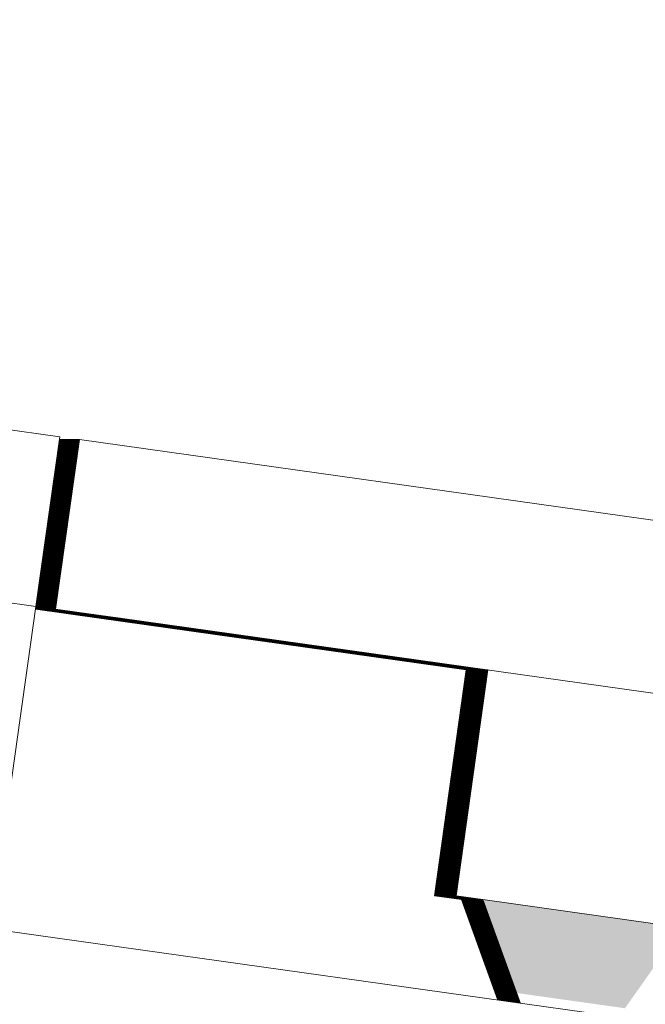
# Model space of a CAD drawing. Header units: metres. Extents: x -52 to 321, y -8 to 26.
# Tile 295 of 333: x 309.158 to 309.268, y 6.604 to 6.777. Entities that reach past the tile are written whole.
import ezdxf

# ---------------------------------------------------------------- set-up
doc = ezdxf.new("R2010")
doc.units = ezdxf.units.M
doc.header["$MEASUREMENT"] = 0
for name, color, linetype in [('30 Dachaufbau', 7, 'Continuous'), ('70 PV-Anlage', 7, 'Continuous'), ('94 Genehmigungsplanung Bemaßung', 7, 'Continuous')]:
    doc.layers.add(name, color=color, linetype=linetype)
doc.styles.add('ERSTELLTER_STIL_2', font='arial.ttf')
doc.dimstyles.new('ERSTELLTER_STIL__1', dxfattribs={"dimtxt": 0.25, "dimasz": 0.19, "dimexe": 0.18, "dimexo": 0.1, "dimgap": 0, "dimtad": 1, "dimtih": 1, "dimtoh": 1, "dimzin": 0, "dimdsep": 46, "dimtxsty": 'ERSTELLTER_STIL_2', "dimblk": 'ARROWHEAD_6', "dimblk1": 'ARROWHEAD_6', "dimblk2": 'ARROWHEAD_6', "dimcen": 0.09, "dimclrd": 7, "dimclre": 7, "dimclrt": 7, "dimazin": 0, "dimtfac": 1, "dimtdec": 4, "dimtmove": 0, "dimatfit": 3, "dimfxl": 1, "dimtolj": 1, "dimtzin": 0, "dimarcsym": 0})

# ---------------------------------------------------------------- blocks, each defined once
blk = doc.blocks.new('*D55', base_point=(33626.11544, -0.00275))
at = {"layer": '94 Genehmigungsplanung Bemaßung', "color": 7, "linetype": 'Continuous', "lineweight": 13}
for p, q in [((297.01606, 9.19055), (297.01606, 9.56555)), ((312.83606, 9.19055), (312.83606, 9.56555)), ((297.11606, 9.47805), (296.91606, 9.27805)), ((312.73606, 9.27805), (312.93606, 9.47805)), ((296.86606, 9.37805), (297.01606, 9.37805)), ((297.01606, 9.37805), (312.83606, 9.37805)), ((312.83606, 9.37805), (312.98606, 9.37805))]:
    blk.add_line(p, q, dxfattribs=at)
at = {"layer": '94 Genehmigungsplanung Bemaßung', "color": 7, "lineweight": 13, "insert": (304.49707, 9.42805), "char_height": 0.25, "attachment_point": 7, "style": 'ERSTELLTER_STIL_2'}
blk.add_mtext('\\A1;{\\pql;\\fArial|b0|i0|c0|p0;\\W1.000000;15,82}', dxfattribs=at)
blk = doc.blocks.new('ARROWHEAD_6')
at = {"color": 0, "linetype": 'Continuous', "lineweight": 0}
for p, q in [((-0.5, -0.5), (0.5, 0.5)), ((0, 0), (-1, 0))]:
    blk.add_line(p, q, dxfattribs=at)

msp = doc.modelspace()

# ---------------------------------------------------------------- hatches: boundary and pattern name
at = {"layer": '70 PV-Anlage', "linetype": 'Continuous', "lineweight": 0, "true_color": 0x000000}
for points in [[(309.16094, 6.67406), (309.16087, 6.67358), (309.16095, 6.67358), (309.16512, 6.70328), (309.16504, 6.70328)], [(309.16095, 6.67358), (309.16106, 6.67358), (309.16523, 6.70328), (309.16512, 6.70328)], [(309.16523, 6.70328), (309.16106, 6.67358), (309.16116, 6.67358), (309.16534, 6.70328)], [(309.16117, 6.67358), (309.16127, 6.67358), (309.16545, 6.70328), (309.16534, 6.70328)], [(309.16127, 6.67358), (309.16138, 6.67358), (309.16556, 6.70328), (309.16545, 6.70328)], [(309.16138, 6.67358), (309.16149, 6.67358), (309.16566, 6.70328), (309.16556, 6.70328)], [(309.16149, 6.67358), (309.1616, 6.67358), (309.16577, 6.70328), (309.16566, 6.70328)], [(309.1616, 6.67358), (309.1617, 6.67358), (309.16588, 6.70328), (309.16577, 6.70328)], [(309.16171, 6.67358), (309.16181, 6.67358), (309.16599, 6.70328), (309.16588, 6.70328)], [(309.16181, 6.67358), (309.16192, 6.67358), (309.1661, 6.70328), (309.16599, 6.70328)], [(309.16192, 6.67358), (309.16203, 6.67358), (309.1662, 6.70328), (309.1661, 6.70328)], [(309.1662, 6.70328), (309.16203, 6.67358), (309.16214, 6.67358), (309.16631, 6.70328)], [(309.16214, 6.67358), (309.16224, 6.67358), (309.16642, 6.70328), (309.16631, 6.70328)], [(309.16224, 6.67358), (309.16235, 6.67358), (309.16653, 6.70328), (309.16642, 6.70328)], [(309.16235, 6.67358), (309.16246, 6.67358), (309.16664, 6.70328), (309.16653, 6.70328)], [(309.16246, 6.67358), (309.16257, 6.67358), (309.16674, 6.70328), (309.16664, 6.70328)], [(309.16257, 6.67358), (309.16268, 6.67358), (309.16685, 6.70328), (309.16674, 6.70328)], [(309.16685, 6.70328), (309.16268, 6.67358), (309.16278, 6.67358), (309.16696, 6.70328)], [(309.16278, 6.67358), (309.16289, 6.67358), (309.16707, 6.70328), (309.16696, 6.70328)], [(309.16289, 6.67358), (309.163, 6.67358), (309.16718, 6.70328), (309.16707, 6.70328)], [(309.163, 6.67358), (309.16311, 6.67358), (309.16728, 6.70328), (309.16718, 6.70328)], [(309.16728, 6.70328), (309.16311, 6.67358), (309.16322, 6.67358), (309.16739, 6.70328)], [(309.16322, 6.67358), (309.16332, 6.67358), (309.1675, 6.70328), (309.16739, 6.70328)], [(309.16332, 6.67358), (309.16343, 6.67358), (309.16761, 6.70328), (309.1675, 6.70328)], [(309.16343, 6.67358), (309.16354, 6.67358), (309.16772, 6.70328), (309.16761, 6.70328)], [(309.16772, 6.70328), (309.16354, 6.67358), (309.16365, 6.67358), (309.16782, 6.70328)], [(309.16365, 6.67358), (309.16376, 6.67358), (309.16793, 6.70328), (309.16782, 6.70328)], [(309.16376, 6.67358), (309.16386, 6.67358), (309.16804, 6.70328), (309.16793, 6.70328)], [(309.16804, 6.70328), (309.16386, 6.67358), (309.16397, 6.67358), (309.16815, 6.70328)], [(309.16397, 6.67358), (309.16408, 6.67358), (309.16826, 6.70328), (309.16815, 6.70328)], [(309.16826, 6.70328), (309.16408, 6.67358), (309.16419, 6.67358), (309.16836, 6.70328)], [(309.16836, 6.70328), (309.16419, 6.67358), (309.1643, 6.67358), (309.16847, 6.70328)], [(309.16847, 6.70328), (309.1643, 6.67358), (309.1644, 6.67358), (309.16858, 6.70328)], [(309.16087, 6.67356), (309.16086, 6.67354), (309.17201, 6.67198), (309.17212, 6.67198)], [(309.16087, 6.67357), (309.17223, 6.67198), (309.17234, 6.67198), (309.16095, 6.67358)], [(309.16087, 6.67357), (309.16087, 6.67356), (309.17212, 6.67198), (309.17223, 6.67198)], [(309.16106, 6.67358), (309.16095, 6.67358), (309.17234, 6.67198), (309.17244, 6.67198)], [(309.16106, 6.67358), (309.17245, 6.67198), (309.17255, 6.67198), (309.16116, 6.67358)], [(309.16127, 6.67358), (309.16117, 6.67358), (309.17255, 6.67198), (309.17266, 6.67198)], [(309.16138, 6.67358), (309.16127, 6.67358), (309.17266, 6.67198), (309.17277, 6.67198)], [(309.16149, 6.67358), (309.16138, 6.67358), (309.17277, 6.67198), (309.17288, 6.67198)], [(309.1616, 6.67358), (309.16149, 6.67358), (309.17288, 6.67198), (309.17298, 6.67198)], [(309.1617, 6.67358), (309.1616, 6.67358), (309.17299, 6.67198), (309.17309, 6.67198)], [(309.16181, 6.67358), (309.16171, 6.67358), (309.17309, 6.67198), (309.1732, 6.67198)], [(309.16192, 6.67358), (309.16181, 6.67358), (309.1732, 6.67198), (309.17331, 6.67198)], [(309.16203, 6.67358), (309.16192, 6.67358), (309.17331, 6.67198), (309.17342, 6.67198)], [(309.16214, 6.67358), (309.16203, 6.67358), (309.17342, 6.67198), (309.17352, 6.67198)], [(309.16224, 6.67358), (309.16214, 6.67358), (309.17353, 6.67198), (309.17363, 6.67198)], [(309.16235, 6.67358), (309.16224, 6.67358), (309.17363, 6.67198), (309.17374, 6.67198)], [(309.16246, 6.67358), (309.16235, 6.67358), (309.17374, 6.67198), (309.17385, 6.67198)], [(309.16257, 6.67358), (309.16246, 6.67358), (309.17385, 6.67198), (309.17396, 6.67198)], [(309.16268, 6.67358), (309.16257, 6.67358), (309.17396, 6.67198), (309.17406, 6.67198)], [(309.16278, 6.67358), (309.16268, 6.67358), (309.17407, 6.67198), (309.17417, 6.67198)], [(309.16289, 6.67358), (309.16278, 6.67358), (309.17417, 6.67198), (309.17428, 6.67198)], [(309.163, 6.67358), (309.16289, 6.67358), (309.17428, 6.67198), (309.17439, 6.67198)], [(309.16311, 6.67358), (309.163, 6.67358), (309.17439, 6.67198), (309.1745, 6.67198)], [(309.16322, 6.67358), (309.16311, 6.67358), (309.1745, 6.67198), (309.1746, 6.67198)], [(309.16332, 6.67358), (309.16322, 6.67358), (309.17461, 6.67198), (309.17471, 6.67198)], [(309.16343, 6.67358), (309.16332, 6.67358), (309.17471, 6.67198), (309.17482, 6.67198)], [(309.16354, 6.67358), (309.16343, 6.67358), (309.17482, 6.67198), (309.17493, 6.67198)], [(309.16365, 6.67358), (309.16355, 6.67358), (309.17493, 6.67198), (309.17503, 6.67198)], [(309.16376, 6.67358), (309.16365, 6.67358), (309.17504, 6.67198), (309.17514, 6.67198)], [(309.16386, 6.67358), (309.16376, 6.67358), (309.17515, 6.67198), (309.17525, 6.67198)], [(309.16397, 6.67358), (309.16386, 6.67358), (309.17525, 6.67198), (309.17536, 6.67198)], [(309.16408, 6.67358), (309.16397, 6.67358), (309.17536, 6.67198), (309.17547, 6.67198)], [(309.16419, 6.67358), (309.16408, 6.67358), (309.17547, 6.67198), (309.17557, 6.67198)], [(309.1643, 6.67358), (309.16419, 6.67358), (309.17558, 6.67198), (309.17568, 6.67198)], [(309.1644, 6.67358), (309.1643, 6.67358), (309.17569, 6.67198), (309.17579, 6.67198)], [(309.17201, 6.67198), (309.23638, 6.66293), (309.23649, 6.66293), (309.17212, 6.67198)], [(309.17212, 6.67198), (309.23649, 6.66293), (309.2366, 6.66293), (309.17223, 6.67198)], [(309.17223, 6.67198), (309.2366, 6.66293), (309.2367, 6.66293), (309.17234, 6.67198)], [(309.17234, 6.67198), (309.2367, 6.66293), (309.23681, 6.66293), (309.17244, 6.67198)], [(309.17255, 6.67198), (309.17245, 6.67198), (309.23681, 6.66293), (309.23691, 6.66293)], [(309.17255, 6.67198), (309.23692, 6.66293), (309.23703, 6.66293), (309.17266, 6.67198)], [(309.17266, 6.67198), (309.23703, 6.66293), (309.23714, 6.66293), (309.17277, 6.67198)], [(309.17277, 6.67198), (309.23714, 6.66293), (309.23724, 6.66293), (309.17288, 6.67198)], [(309.17288, 6.67198), (309.23724, 6.66293), (309.23735, 6.66293), (309.17298, 6.67198)], [(309.17299, 6.67198), (309.23735, 6.66293), (309.23746, 6.66293), (309.17309, 6.67198)], [(309.17309, 6.67198), (309.23746, 6.66293), (309.23757, 6.66293), (309.1732, 6.67198)], [(309.1732, 6.67198), (309.23757, 6.66293), (309.23768, 6.66293), (309.17331, 6.67198)], [(309.17331, 6.67198), (309.23768, 6.66293), (309.23778, 6.66293), (309.17342, 6.67198)], [(309.17342, 6.67198), (309.23778, 6.66293), (309.23789, 6.66293), (309.17352, 6.67198)], [(309.17353, 6.67198), (309.23789, 6.66293), (309.238, 6.66293), (309.17363, 6.67198)], [(309.17363, 6.67198), (309.238, 6.66293), (309.23811, 6.66293), (309.17374, 6.67198)], [(309.17374, 6.67198), (309.23811, 6.66293), (309.23822, 6.66293), (309.17385, 6.67198)], [(309.17385, 6.67198), (309.23822, 6.66293), (309.23832, 6.66293), (309.17396, 6.67198)], [(309.17396, 6.67198), (309.23832, 6.66293), (309.23843, 6.66293), (309.17406, 6.67198)], [(309.17407, 6.67198), (309.23844, 6.66293), (309.23854, 6.66293), (309.17417, 6.67198)], [(309.17417, 6.67198), (309.23854, 6.66293), (309.23865, 6.66293), (309.17428, 6.67198)], [(309.17428, 6.67198), (309.23865, 6.66293), (309.23876, 6.66293), (309.17439, 6.67198)], [(309.17439, 6.67198), (309.23876, 6.66293), (309.23886, 6.66293), (309.1745, 6.67198)], [(309.1745, 6.67198), (309.23886, 6.66293), (309.23897, 6.66293), (309.1746, 6.67198)], [(309.17461, 6.67198), (309.23897, 6.66293), (309.23908, 6.66293), (309.17471, 6.67198)], [(309.17471, 6.67198), (309.23908, 6.66293), (309.23919, 6.66293), (309.17482, 6.67198)], [(309.17482, 6.67198), (309.23919, 6.66293), (309.2393, 6.66293), (309.17493, 6.67198)], [(309.17493, 6.67198), (309.2393, 6.66293), (309.2394, 6.66293), (309.17503, 6.67198)], [(309.17504, 6.67198), (309.2394, 6.66293), (309.23951, 6.66293), (309.17514, 6.67198)], [(309.17515, 6.67198), (309.23951, 6.66293), (309.23962, 6.66293), (309.17525, 6.67198)], [(309.17525, 6.67198), (309.23962, 6.66293), (309.23973, 6.66293), (309.17536, 6.67198)], [(309.17536, 6.67198), (309.23973, 6.66293), (309.23984, 6.66293), (309.17547, 6.67198)], [(309.17547, 6.67198), (309.23984, 6.66293), (309.23994, 6.66293), (309.17557, 6.67198)], [(309.17558, 6.67198), (309.23994, 6.66293), (309.24005, 6.66293), (309.17568, 6.67198)], [(309.17569, 6.67198), (309.24005, 6.66293), (309.24016, 6.66293), (309.17579, 6.67198)], [(309.23081, 6.62332), (309.23092, 6.62332), (309.23649, 6.66293), (309.23638, 6.66293)], [(309.23092, 6.62332), (309.23103, 6.62332), (309.2366, 6.66293), (309.23649, 6.66293)], [(309.23103, 6.62332), (309.23114, 6.62332), (309.2367, 6.66293), (309.2366, 6.66293)], [(309.23114, 6.62332), (309.23125, 6.62332), (309.23681, 6.66293), (309.2367, 6.66293)], [(309.23681, 6.66293), (309.23125, 6.62332), (309.23135, 6.62332), (309.23692, 6.66293)], [(309.23135, 6.62332), (309.23146, 6.62332), (309.23703, 6.66293), (309.23692, 6.66293)], [(309.23146, 6.62332), (309.23157, 6.62332), (309.23714, 6.66293), (309.23703, 6.66293)], [(309.23157, 6.62332), (309.23168, 6.62332), (309.23724, 6.66293), (309.23714, 6.66293)], [(309.23168, 6.62332), (309.23179, 6.62332), (309.23735, 6.66293), (309.23724, 6.66293)], [(309.23179, 6.62332), (309.23189, 6.62332), (309.23746, 6.66293), (309.23735, 6.66293)], [(309.23189, 6.62332), (309.232, 6.62332), (309.23757, 6.66293), (309.23746, 6.66293)], [(309.232, 6.62332), (309.23211, 6.62332), (309.23768, 6.66293), (309.23757, 6.66293)], [(309.23211, 6.62332), (309.23222, 6.62332), (309.23778, 6.66293), (309.23768, 6.66293)], [(309.23778, 6.66293), (309.23222, 6.62332), (309.23233, 6.62332), (309.23789, 6.66293)], [(309.23233, 6.62332), (309.23243, 6.62332), (309.238, 6.66293), (309.23789, 6.66293)], [(309.23243, 6.62332), (309.23254, 6.62332), (309.23811, 6.66293), (309.238, 6.66293)], [(309.23254, 6.62332), (309.23265, 6.62332), (309.23822, 6.66293), (309.23811, 6.66293)], [(309.23265, 6.62332), (309.23276, 6.62332), (309.23832, 6.66293), (309.23822, 6.66293)], [(309.23276, 6.62332), (309.23287, 6.62332), (309.23843, 6.66293), (309.23832, 6.66293)], [(309.23843, 6.66293), (309.23287, 6.62332), (309.23297, 6.62332), (309.23854, 6.66293)], [(309.23297, 6.62332), (309.23308, 6.62332), (309.23865, 6.66293), (309.23854, 6.66293)], [(309.23308, 6.62332), (309.23319, 6.62332), (309.23876, 6.66293), (309.23865, 6.66293)], [(309.23319, 6.62332), (309.2333, 6.62332), (309.23886, 6.66293), (309.23876, 6.66293)], [(309.23886, 6.66293), (309.2333, 6.62332), (309.2334, 6.62332), (309.23897, 6.66293)], [(309.2334, 6.62332), (309.23351, 6.62332), (309.23908, 6.66293), (309.23897, 6.66293)], [(309.23351, 6.62332), (309.23362, 6.62332), (309.23919, 6.66293), (309.23908, 6.66293)], [(309.23362, 6.62332), (309.23373, 6.62332), (309.2393, 6.66293), (309.23919, 6.66293)], [(309.2393, 6.66293), (309.23373, 6.62332), (309.23384, 6.62332), (309.2394, 6.66293)], [(309.23384, 6.62332), (309.23394, 6.62332), (309.23951, 6.66293), (309.2394, 6.66293)], [(309.23394, 6.62332), (309.23405, 6.62332), (309.23962, 6.66293), (309.23951, 6.66293)], [(309.23962, 6.66293), (309.23405, 6.62332), (309.23416, 6.62332), (309.23973, 6.66293)], [(309.23416, 6.62332), (309.23427, 6.62332), (309.23984, 6.66293), (309.23973, 6.66293)], [(309.23984, 6.66293), (309.23427, 6.62332), (309.23438, 6.62332), (309.23994, 6.66293)], [(309.23994, 6.66293), (309.23438, 6.62332), (309.23448, 6.62332), (309.24005, 6.66293)], [(309.24005, 6.66293), (309.23448, 6.62332), (309.23459, 6.62332), (309.24016, 6.66293)], [(309.23092, 6.62332), (309.23081, 6.62332), (309.23565, 6.62264), (309.23564, 6.62266)], [(309.23103, 6.62332), (309.23092, 6.62332), (309.23575, 6.62264), (309.23575, 6.62266)], [(309.23114, 6.62332), (309.23103, 6.62332), (309.23586, 6.62264), (309.23586, 6.62266)], [(309.23125, 6.62332), (309.23114, 6.62332), (309.23597, 6.62264), (309.23596, 6.62266)], [(309.23135, 6.62332), (309.23125, 6.62332), (309.23608, 6.62264), (309.23607, 6.62266)], [(309.23146, 6.62332), (309.23135, 6.62332), (309.23619, 6.62264), (309.23618, 6.62266)], [(309.23157, 6.62332), (309.23146, 6.62332), (309.23629, 6.62264), (309.23629, 6.62266)], [(309.23168, 6.62332), (309.23157, 6.62332), (309.2364, 6.62264), (309.2364, 6.62266)], [(309.23179, 6.62332), (309.23168, 6.62332), (309.23651, 6.62264), (309.2365, 6.62266)], [(309.23189, 6.62332), (309.23179, 6.62332), (309.23662, 6.62264), (309.23661, 6.62266)], [(309.232, 6.62332), (309.23189, 6.62332), (309.23673, 6.62264), (309.23672, 6.62266)], [(309.23211, 6.62332), (309.232, 6.62332), (309.23683, 6.62264), (309.23683, 6.62266)], [(309.23222, 6.62332), (309.23211, 6.62332), (309.23694, 6.62264), (309.23694, 6.62266)], [(309.23222, 6.62332), (309.23705, 6.62264), (309.23704, 6.62266), (309.23233, 6.62332)], [(309.23243, 6.62332), (309.23233, 6.62332), (309.23716, 6.62264), (309.23715, 6.62266)], [(309.23254, 6.62332), (309.23243, 6.62332), (309.23727, 6.62264), (309.23726, 6.62266)], [(309.23265, 6.62332), (309.23254, 6.62332), (309.23737, 6.62264), (309.23737, 6.62266)], [(309.23276, 6.62332), (309.23265, 6.62332), (309.23748, 6.62264), (309.23748, 6.62266)], [(309.23287, 6.62332), (309.23276, 6.62332), (309.23759, 6.62264), (309.23758, 6.62266)], [(309.23297, 6.62332), (309.23287, 6.62332), (309.2377, 6.62264), (309.23769, 6.62266)], [(309.23308, 6.62332), (309.23297, 6.62332), (309.2378, 6.62264), (309.2378, 6.62266)], [(309.23319, 6.62332), (309.23308, 6.62332), (309.23791, 6.62264), (309.23791, 6.62266)], [(309.2333, 6.62332), (309.23319, 6.62332), (309.23802, 6.62264), (309.23802, 6.62266)], [(309.2334, 6.62332), (309.2333, 6.62332), (309.23813, 6.62264), (309.23812, 6.62266)], [(309.23351, 6.62332), (309.2334, 6.62332), (309.23824, 6.62264), (309.23823, 6.62266)], [(309.23362, 6.62332), (309.23351, 6.62332), (309.23834, 6.62264), (309.23834, 6.62266)], [(309.23373, 6.62332), (309.23362, 6.62332), (309.23845, 6.62264), (309.23845, 6.62266)], [(309.23384, 6.62332), (309.23373, 6.62332), (309.23856, 6.62264), (309.23856, 6.62266)], [(309.23394, 6.62332), (309.23384, 6.62332), (309.23867, 6.62264), (309.23866, 6.62266)], [(309.23405, 6.62332), (309.23394, 6.62332), (309.23878, 6.62264), (309.23877, 6.62266)], [(309.23405, 6.62332), (309.23888, 6.62264), (309.23888, 6.62266), (309.23416, 6.62332)], [(309.23427, 6.62332), (309.23416, 6.62332), (309.23899, 6.62264), (309.23899, 6.62266)], [(309.23438, 6.62332), (309.23427, 6.62332), (309.2391, 6.62264), (309.2391, 6.62266)], [(309.23438, 6.62332), (309.23921, 6.62264), (309.2392, 6.62266), (309.23448, 6.62332)], [(309.23448, 6.62332), (309.23932, 6.62264), (309.23931, 6.62266), (309.23459, 6.62332)], [(309.23554, 6.62266), (309.24191, 6.60503), (309.24202, 6.60501), (309.23565, 6.62264)], [(309.23565, 6.62266), (309.24203, 6.60501), (309.24213, 6.605), (309.23575, 6.62264)], [(309.23576, 6.62266), (309.24214, 6.605), (309.24225, 6.60498), (309.23586, 6.62264)], [(309.23586, 6.62266), (309.24225, 6.60498), (309.24236, 6.60497), (309.23597, 6.62264)], [(309.23597, 6.62266), (309.24237, 6.60497), (309.24247, 6.60495), (309.23608, 6.62264)], [(309.23608, 6.62266), (309.24248, 6.60495), (309.24259, 6.60493), (309.23619, 6.62264)], [(309.23619, 6.62266), (309.2426, 6.60493), (309.2427, 6.60492), (309.23629, 6.62264)], [(309.2363, 6.62266), (309.24271, 6.60492), (309.24281, 6.6049), (309.2364, 6.62264)], [(309.2364, 6.62266), (309.24282, 6.6049), (309.24293, 6.60489), (309.23651, 6.62264)], [(309.23651, 6.62266), (309.24294, 6.60489), (309.24304, 6.60487), (309.23662, 6.62264)], [(309.23662, 6.62266), (309.24305, 6.60487), (309.24316, 6.60485), (309.23673, 6.62264)], [(309.23673, 6.62266), (309.24316, 6.60485), (309.24327, 6.60484), (309.23683, 6.62264)], [(309.23684, 6.62266), (309.24328, 6.60484), (309.24338, 6.60482), (309.23694, 6.62264)], [(309.23694, 6.62266), (309.24339, 6.60482), (309.2435, 6.60481), (309.23705, 6.62264)], [(309.23705, 6.62266), (309.24351, 6.60481), (309.24361, 6.60479), (309.23716, 6.62264)], [(309.23716, 6.62266), (309.24362, 6.60479), (309.24372, 6.60477), (309.23726, 6.62264)], [(309.23727, 6.62266), (309.24373, 6.60477), (309.24384, 6.60476), (309.23737, 6.62264)], [(309.23738, 6.62266), (309.24385, 6.60476), (309.24395, 6.60474), (309.23748, 6.62264)], [(309.23748, 6.62266), (309.24396, 6.60474), (309.24407, 6.60473), (309.23759, 6.62264)], [(309.23759, 6.62266), (309.24407, 6.60473), (309.24418, 6.60471), (309.2377, 6.62264)], [(309.2377, 6.62266), (309.24419, 6.60471), (309.24429, 6.60469), (309.2378, 6.62264)], [(309.23781, 6.62266), (309.2443, 6.60469), (309.24441, 6.60468), (309.23791, 6.62264)], [(309.23792, 6.62266), (309.24442, 6.60468), (309.24452, 6.60466), (309.23802, 6.62264)], [(309.23802, 6.62266), (309.24453, 6.60466), (309.24463, 6.60465), (309.23813, 6.62264)], [(309.23813, 6.62266), (309.24464, 6.60465), (309.24475, 6.60463), (309.23824, 6.62264)], [(309.23824, 6.62266), (309.24476, 6.60463), (309.24486, 6.60462), (309.23834, 6.62264)], [(309.23835, 6.62266), (309.24487, 6.60461), (309.24498, 6.6046), (309.23845, 6.62264)], [(309.23845, 6.62266), (309.24498, 6.6046), (309.24509, 6.60458), (309.23856, 6.62264)], [(309.23856, 6.62266), (309.2451, 6.60458), (309.2452, 6.60457), (309.23867, 6.62264)], [(309.23867, 6.62266), (309.24521, 6.60457), (309.24532, 6.60455), (309.23878, 6.62264)], [(309.23878, 6.62266), (309.24533, 6.60455), (309.24543, 6.60454), (309.23888, 6.62264)], [(309.23889, 6.62266), (309.24544, 6.60453), (309.24554, 6.60452), (309.23899, 6.62264)], [(309.23899, 6.62266), (309.24555, 6.60452), (309.24566, 6.6045), (309.2391, 6.62264)], [(309.2391, 6.62266), (309.24567, 6.6045), (309.24577, 6.60449), (309.23921, 6.62264)], [(309.23932, 6.62264), (309.23921, 6.62266), (309.24578, 6.60449), (309.24589, 6.60447)], [(309.26948, 6.61842), (309.23931, 6.62266), (309.24524, 6.60628), (309.2642, 6.60361), (309.2692, 6.61068), (309.27244, 6.61023)]]:
    msp.add_hatch(color=18, dxfattribs=at).paths.add_polyline_path(points)

# ---------------------------------------------------------------- linework, layer by layer
at = {"layer": '30 Dachaufbau', "color": 7, "linetype": 'Continuous', "lineweight": 13}
msp.add_line((304.92606, 7.21158), (313.40093, 6.02052), dxfattribs=at)
at = {"layer": '70 PV-Anlage', "color": 7, "linetype": 'Continuous', "lineweight": 13}
for p, q in [((307.46532, 6.94266), (309.16511, 6.70377)), ((307.46114, 6.91295), (309.16094, 6.67406)), ((309.16094, 6.67406), (309.16511, 6.70377)), ((309.16095, 6.67358), (309.16512, 6.70328)), ((309.16106, 6.67358), (309.16523, 6.70328)), ((309.16117, 6.67358), (309.16534, 6.70328)), ((309.16127, 6.67358), (309.16545, 6.70328)), ((309.16138, 6.67358), (309.16556, 6.70328)), ((309.16149, 6.67358), (309.16566, 6.70328)), ((309.1616, 6.67358), (309.16577, 6.70328)), ((309.16171, 6.67358), (309.16588, 6.70328)), ((309.16181, 6.67358), (309.16599, 6.70328)), ((309.16192, 6.67358), (309.1661, 6.70328)), ((309.16203, 6.67358), (309.1662, 6.70328)), ((309.16214, 6.67358), (309.16631, 6.70328)), ((309.16224, 6.67358), (309.16642, 6.70328)), ((309.16235, 6.67358), (309.16653, 6.70328)), ((309.16246, 6.67358), (309.16664, 6.70328)), ((309.16257, 6.67358), (309.16674, 6.70328)), ((309.16268, 6.67358), (309.16685, 6.70328)), ((309.16278, 6.67358), (309.16696, 6.70328)), ((309.16289, 6.67358), (309.16707, 6.70328)), ((309.163, 6.67358), (309.16718, 6.70328)), ((309.16311, 6.67358), (309.16728, 6.70328)), ((309.16322, 6.67358), (309.16739, 6.70328)), ((309.16332, 6.67358), (309.1675, 6.70328)), ((309.16343, 6.67358), (309.16761, 6.70328)), ((309.16354, 6.67358), (309.16772, 6.70328)), ((309.16365, 6.67358), (309.16782, 6.70328)), ((309.16376, 6.67358), (309.16793, 6.70328)), ((309.16386, 6.67358), (309.16804, 6.70328)), ((309.16397, 6.67358), (309.16815, 6.70328)), ((309.16408, 6.67358), (309.16826, 6.70328)), ((309.16419, 6.67358), (309.16836, 6.70328)), ((309.1643, 6.67358), (309.16847, 6.70328)), ((309.1644, 6.67358), (309.16858, 6.70328)), ((309.16504, 6.70328), (309.16512, 6.70328)), ((309.16512, 6.70328), (309.16523, 6.70328)), ((309.16523, 6.70328), (309.16534, 6.70328)), ((309.16534, 6.70328), (309.16545, 6.70328)), ((309.16545, 6.70328), (309.16556, 6.70328)), ((309.16556, 6.70328), (309.16566, 6.70328)), ((309.16566, 6.70328), (309.16577, 6.70328)), ((309.16577, 6.70328), (309.16588, 6.70328)), ((309.16588, 6.70328), (309.16599, 6.70328)), ((309.16599, 6.70328), (309.1661, 6.70328)), ((309.1661, 6.70328), (309.1662, 6.70328)), ((309.1662, 6.70328), (309.16631, 6.70328)), ((309.16631, 6.70328), (309.16642, 6.70328)), ((309.16642, 6.70328), (309.16653, 6.70328)), ((309.16653, 6.70328), (309.16664, 6.70328)), ((309.16664, 6.70328), (309.16674, 6.70328)), ((309.16674, 6.70328), (309.16685, 6.70328)), ((309.16685, 6.70328), (309.16696, 6.70328)), ((309.16696, 6.70328), (309.16707, 6.70328)), ((309.16707, 6.70328), (309.16718, 6.70328)), ((309.16718, 6.70328), (309.16728, 6.70328)), ((309.16728, 6.70328), (309.16739, 6.70328)), ((309.16739, 6.70328), (309.1675, 6.70328)), ((309.1675, 6.70328), (309.16761, 6.70328)), ((309.16761, 6.70328), (309.16772, 6.70328)), ((309.16772, 6.70328), (309.16782, 6.70328)), ((309.16782, 6.70328), (309.16793, 6.70328)), ((309.16793, 6.70328), (309.16804, 6.70328)), ((309.16804, 6.70328), (309.16815, 6.70328)), ((309.16815, 6.70328), (309.16826, 6.70328)), ((309.16826, 6.70328), (309.16836, 6.70328)), ((309.16836, 6.70328), (309.16847, 6.70328)), ((309.16847, 6.70328), (309.16858, 6.70328)), ((309.16858, 6.70328), (310.86837, 6.46439)), ((309.15537, 6.63445), (309.16094, 6.67406)), ((309.17201, 6.67198), (309.16086, 6.67354)), ((309.16087, 6.67357), (309.16095, 6.67358)), ((309.17223, 6.67198), (309.16087, 6.67357)), ((309.17212, 6.67198), (309.16087, 6.67356)), ((309.17234, 6.67198), (309.16095, 6.67358)), ((309.16095, 6.67358), (309.16106, 6.67358)), ((309.17245, 6.67198), (309.16106, 6.67358)), ((309.16106, 6.67358), (309.16116, 6.67358)), ((309.17255, 6.67198), (309.16117, 6.67358)), ((309.16117, 6.67358), (309.16127, 6.67358)), ((309.17266, 6.67198), (309.16127, 6.67358)), ((309.16127, 6.67358), (309.16138, 6.67358)), ((309.17277, 6.67198), (309.16138, 6.67358)), ((309.16138, 6.67358), (309.16149, 6.67358)), ((309.17288, 6.67198), (309.16149, 6.67358)), ((309.16149, 6.67358), (309.1616, 6.67358)), ((309.17299, 6.67198), (309.1616, 6.67358)), ((309.1616, 6.67358), (309.1617, 6.67358)), ((309.17309, 6.67198), (309.16171, 6.67358)), ((309.16171, 6.67358), (309.16181, 6.67358)), ((309.1732, 6.67198), (309.16181, 6.67358)), ((309.16181, 6.67358), (309.16192, 6.67358)), ((309.17331, 6.67198), (309.16192, 6.67358)), ((309.16192, 6.67358), (309.16203, 6.67358)), ((309.17342, 6.67198), (309.16203, 6.67358)), ((309.16203, 6.67358), (309.16214, 6.67358)), ((309.17353, 6.67198), (309.16214, 6.67358)), ((309.16214, 6.67358), (309.16224, 6.67358)), ((309.17363, 6.67198), (309.16224, 6.67358)), ((309.16224, 6.67358), (309.16235, 6.67358)), ((309.17374, 6.67198), (309.16235, 6.67358)), ((309.16235, 6.67358), (309.16246, 6.67358)), ((309.17385, 6.67198), (309.16246, 6.67358)), ((309.16246, 6.67358), (309.16257, 6.67358)), ((309.17396, 6.67198), (309.16257, 6.67358)), ((309.16257, 6.67358), (309.16268, 6.67358)), ((309.17407, 6.67198), (309.16268, 6.67358)), ((309.16268, 6.67358), (309.16278, 6.67358)), ((309.17417, 6.67198), (309.16278, 6.67358)), ((309.16278, 6.67358), (309.16289, 6.67358)), ((309.17428, 6.67198), (309.16289, 6.67358)), ((309.16289, 6.67358), (309.163, 6.67358)), ((309.17439, 6.67198), (309.163, 6.67358)), ((309.163, 6.67358), (309.16311, 6.67358)), ((309.1745, 6.67198), (309.16311, 6.67358)), ((309.16311, 6.67358), (309.16322, 6.67358)), ((309.17461, 6.67198), (309.16322, 6.67358)), ((309.16322, 6.67358), (309.16332, 6.67358)), ((309.17471, 6.67198), (309.16332, 6.67358)), ((309.16332, 6.67358), (309.16343, 6.67358)), ((309.17482, 6.67198), (309.16343, 6.67358)), ((309.16343, 6.67358), (309.16354, 6.67358)), ((309.17493, 6.67198), (309.16354, 6.67358)), ((309.16354, 6.67358), (309.16365, 6.67358)), ((309.17504, 6.67198), (309.16365, 6.67358)), ((309.16365, 6.67358), (309.16376, 6.67358)), ((309.17515, 6.67198), (309.16376, 6.67358)), ((309.16376, 6.67358), (309.16386, 6.67358)), ((309.17525, 6.67198), (309.16386, 6.67358)), ((309.16386, 6.67358), (309.16397, 6.67358)), ((309.17536, 6.67198), (309.16397, 6.67358)), ((309.16397, 6.67358), (309.16408, 6.67358)), ((309.17547, 6.67198), (309.16408, 6.67358)), ((309.16408, 6.67358), (309.16419, 6.67358)), ((309.17558, 6.67198), (309.16419, 6.67358)), ((309.16419, 6.67358), (309.1643, 6.67358)), ((309.17569, 6.67198), (309.1643, 6.67358)), ((309.1643, 6.67358), (309.1644, 6.67358)), ((309.1644, 6.67358), (310.8642, 6.43469)), ((309.17212, 6.67198), (309.17201, 6.67198)), ((309.17201, 6.67198), (309.23638, 6.66293)), ((309.17223, 6.67198), (309.17212, 6.67198)), ((309.17212, 6.67198), (309.23649, 6.66293)), ((309.17234, 6.67198), (309.17223, 6.67198)), ((309.17223, 6.67198), (309.2366, 6.66293)), ((309.17244, 6.67198), (309.17234, 6.67198)), ((309.17234, 6.67198), (309.23671, 6.66293)), ((309.17255, 6.67198), (309.17245, 6.67198)), ((309.17245, 6.67198), (309.23681, 6.66293)), ((309.17266, 6.67198), (309.17255, 6.67198)), ((309.17255, 6.67198), (309.23692, 6.66293)), ((309.17277, 6.67198), (309.17266, 6.67198)), ((309.17266, 6.67198), (309.23703, 6.66293)), ((309.17288, 6.67198), (309.17277, 6.67198)), ((309.17277, 6.67198), (309.23714, 6.66293)), ((309.17298, 6.67198), (309.17288, 6.67198)), ((309.17288, 6.67198), (309.23725, 6.66293)), ((309.17309, 6.67198), (309.17299, 6.67198)), ((309.17299, 6.67198), (309.23735, 6.66293)), ((309.1732, 6.67198), (309.17309, 6.67198)), ((309.17309, 6.67198), (309.23746, 6.66293)), ((309.17331, 6.67198), (309.1732, 6.67198)), ((309.1732, 6.67198), (309.23757, 6.66293)), ((309.17342, 6.67198), (309.17331, 6.67198)), ((309.17331, 6.67198), (309.23768, 6.66293)), ((309.17352, 6.67198), (309.17342, 6.67198)), ((309.17342, 6.67198), (309.23779, 6.66293)), ((309.17363, 6.67198), (309.17353, 6.67198)), ((309.17353, 6.67198), (309.23789, 6.66293)), ((309.17374, 6.67198), (309.17363, 6.67198)), ((309.17363, 6.67198), (309.238, 6.66293)), ((309.17385, 6.67198), (309.17374, 6.67198)), ((309.17374, 6.67198), (309.23811, 6.66293)), ((309.17396, 6.67198), (309.17385, 6.67198)), ((309.17385, 6.67198), (309.23822, 6.66293)), ((309.17406, 6.67198), (309.17396, 6.67198)), ((309.17396, 6.67198), (309.23833, 6.66293)), ((309.17417, 6.67198), (309.17407, 6.67198)), ((309.17407, 6.67198), (309.23843, 6.66293)), ((309.17428, 6.67198), (309.17417, 6.67198)), ((309.17417, 6.67198), (309.23854, 6.66293)), ((309.17439, 6.67198), (309.17428, 6.67198)), ((309.17428, 6.67198), (309.23865, 6.66293)), ((309.1745, 6.67198), (309.17439, 6.67198)), ((309.17439, 6.67198), (309.23876, 6.66293)), ((309.1746, 6.67198), (309.1745, 6.67198)), ((309.1745, 6.67198), (309.23887, 6.66293)), ((309.17471, 6.67198), (309.17461, 6.67198)), ((309.17461, 6.67198), (309.23897, 6.66293)), ((309.17482, 6.67198), (309.17471, 6.67198)), ((309.17471, 6.67198), (309.23908, 6.66293)), ((309.17493, 6.67198), (309.17482, 6.67198)), ((309.17482, 6.67198), (309.23919, 6.66293)), ((309.17503, 6.67198), (309.17493, 6.67198)), ((309.17493, 6.67198), (309.2393, 6.66293)), ((309.17514, 6.67198), (309.17504, 6.67198)), ((309.17504, 6.67198), (309.23941, 6.66293)), ((309.17525, 6.67198), (309.17515, 6.67198)), ((309.17515, 6.67198), (309.23952, 6.66293)), ((309.17536, 6.67198), (309.17525, 6.67198)), ((309.17525, 6.67198), (309.23962, 6.66293)), ((309.17547, 6.67198), (309.17536, 6.67198)), ((309.17536, 6.67198), (309.23973, 6.66293)), ((309.17557, 6.67198), (309.17547, 6.67198)), ((309.17547, 6.67198), (309.23984, 6.66293)), ((309.17568, 6.67198), (309.17558, 6.67198)), ((309.17558, 6.67198), (309.23994, 6.66293)), ((309.17579, 6.67198), (309.17569, 6.67198)), ((309.17569, 6.67198), (309.24005, 6.66293)), ((309.23082, 6.62332), (309.23638, 6.66293)), ((309.23092, 6.62332), (309.23649, 6.66293)), ((309.23103, 6.62332), (309.2366, 6.66293)), ((309.23114, 6.62332), (309.2367, 6.66293)), ((309.23125, 6.62332), (309.23681, 6.66293)), ((309.23136, 6.62332), (309.23692, 6.66293)), ((309.23146, 6.62332), (309.23703, 6.66293)), ((309.23157, 6.62332), (309.23714, 6.66293)), ((309.23168, 6.62332), (309.23724, 6.66293)), ((309.23179, 6.62332), (309.23735, 6.66293)), ((309.23189, 6.62332), (309.23746, 6.66293)), ((309.232, 6.62332), (309.23757, 6.66293)), ((309.23211, 6.62332), (309.23768, 6.66293)), ((309.23222, 6.62332), (309.23778, 6.66293)), ((309.23233, 6.62332), (309.23789, 6.66293)), ((309.23243, 6.62332), (309.238, 6.66293)), ((309.23254, 6.62332), (309.23811, 6.66293)), ((309.23265, 6.62332), (309.23822, 6.66293)), ((309.23276, 6.62332), (309.23832, 6.66293)), ((309.23287, 6.62332), (309.23843, 6.66293)), ((309.23297, 6.62332), (309.23854, 6.66293)), ((309.23308, 6.62332), (309.23865, 6.66293)), ((309.23319, 6.62332), (309.23876, 6.66293)), ((309.2333, 6.62332), (309.23886, 6.66293)), ((309.23341, 6.62332), (309.23897, 6.66293)), ((309.23351, 6.62332), (309.23908, 6.66293)), ((309.23362, 6.62332), (309.23919, 6.66293)), ((309.23373, 6.62332), (309.2393, 6.66293)), ((309.23384, 6.62332), (309.2394, 6.66293)), ((309.23394, 6.62332), (309.23951, 6.66293)), ((309.23405, 6.62332), (309.23962, 6.66293)), ((309.23416, 6.62332), (309.23973, 6.66293)), ((309.23427, 6.62332), (309.23984, 6.66293)), ((309.23438, 6.62332), (309.23994, 6.66293)), ((309.23449, 6.62332), (309.24005, 6.66293)), ((309.23459, 6.62332), (309.24016, 6.66293)), ((309.23638, 6.66293), (309.23649, 6.66293)), ((309.23649, 6.66293), (309.2366, 6.66293)), ((309.2366, 6.66293), (309.2367, 6.66293)), ((309.2367, 6.66293), (309.23681, 6.66293)), ((309.23681, 6.66293), (309.23692, 6.66293)), ((309.23692, 6.66293), (309.23703, 6.66293)), ((309.23703, 6.66293), (309.23714, 6.66293)), ((309.23714, 6.66293), (309.23724, 6.66293)), ((309.23724, 6.66293), (309.23735, 6.66293)), ((309.23735, 6.66293), (309.23746, 6.66293)), ((309.23746, 6.66293), (309.23757, 6.66293)), ((309.23757, 6.66293), (309.23768, 6.66293)), ((309.23768, 6.66293), (309.23778, 6.66293)), ((309.23778, 6.66293), (309.23789, 6.66293)), ((309.23789, 6.66293), (309.238, 6.66293)), ((309.238, 6.66293), (309.23811, 6.66293)), ((309.23811, 6.66293), (309.23822, 6.66293)), ((309.23822, 6.66293), (309.23832, 6.66293)), ((309.23832, 6.66293), (309.23843, 6.66293)), ((309.23843, 6.66293), (309.23854, 6.66293)), ((309.23854, 6.66293), (309.23865, 6.66293)), ((309.23865, 6.66293), (309.23876, 6.66293)), ((309.23876, 6.66293), (309.23886, 6.66293)), ((309.23886, 6.66293), (309.23897, 6.66293)), ((309.23897, 6.66293), (309.23908, 6.66293)), ((309.23908, 6.66293), (309.23919, 6.66293)), ((309.23919, 6.66293), (309.2393, 6.66293)), ((309.2393, 6.66293), (309.2394, 6.66293)), ((309.2394, 6.66293), (309.23951, 6.66293)), ((309.23951, 6.66293), (309.23962, 6.66293)), ((309.23962, 6.66293), (309.23973, 6.66293)), ((309.23973, 6.66293), (309.23984, 6.66293)), ((309.23984, 6.66293), (309.23994, 6.66293)), ((309.23994, 6.66293), (309.24005, 6.66293)), ((309.24005, 6.66293), (309.24016, 6.66293)), ((309.23554, 6.62266), (309.23082, 6.62332)), ((309.23082, 6.62332), (309.23092, 6.62332)), ((309.23092, 6.62332), (309.23092, 6.62332)), ((309.23564, 6.62266), (309.23092, 6.62332)), ((309.23092, 6.62332), (309.23103, 6.62332)), ((309.23103, 6.62332), (309.23103, 6.62332)), ((309.23576, 6.62266), (309.23103, 6.62332)), ((309.23103, 6.62332), (309.23114, 6.62332)), ((309.23114, 6.62332), (309.23114, 6.62332)), ((309.23586, 6.62266), (309.23114, 6.62332)), ((309.23114, 6.62332), (309.23125, 6.62332)), ((309.23597, 6.62266), (309.23125, 6.62332)), ((309.23125, 6.62332), (309.23135, 6.62332)), ((309.23135, 6.62332), (309.23136, 6.62332)), ((309.23608, 6.62266), (309.23136, 6.62332)), ((309.23136, 6.62332), (309.23146, 6.62332)), ((309.23618, 6.62266), (309.23146, 6.62332)), ((309.23146, 6.62332), (309.23157, 6.62332)), ((309.23157, 6.62332), (309.23157, 6.62332)), ((309.2363, 6.62266), (309.23157, 6.62332)), ((309.23157, 6.62332), (309.23168, 6.62332)), ((309.23168, 6.62332), (309.23168, 6.62332)), ((309.2364, 6.62266), (309.23168, 6.62332)), ((309.23168, 6.62332), (309.23179, 6.62332)), ((309.23651, 6.62266), (309.23179, 6.62332)), ((309.23179, 6.62332), (309.23189, 6.62332)), ((309.23189, 6.62332), (309.23189, 6.62332)), ((309.23662, 6.62266), (309.23189, 6.62332)), ((309.23189, 6.62332), (309.232, 6.62332)), ((309.23673, 6.62266), (309.232, 6.62332)), ((309.232, 6.62332), (309.23211, 6.62332)), ((309.23211, 6.62332), (309.23211, 6.62332)), ((309.23683, 6.62266), (309.23211, 6.62332)), ((309.23211, 6.62332), (309.23222, 6.62332)), ((309.23222, 6.62332), (309.23222, 6.62332)), ((309.23694, 6.62266), (309.23222, 6.62332)), ((309.23222, 6.62332), (309.23233, 6.62332)), ((309.23233, 6.62332), (309.23233, 6.62332)), ((309.23705, 6.62266), (309.23233, 6.62332)), ((309.23233, 6.62332), (309.23243, 6.62332)), ((309.23716, 6.62266), (309.23243, 6.62332)), ((309.23243, 6.62332), (309.23254, 6.62332)), ((309.23254, 6.62332), (309.23254, 6.62332)), ((309.23726, 6.62266), (309.23254, 6.62332)), ((309.23254, 6.62332), (309.23265, 6.62332)), ((309.23737, 6.62266), (309.23265, 6.62332)), ((309.23265, 6.62332), (309.23276, 6.62332)), ((309.23276, 6.62332), (309.23276, 6.62332)), ((309.23748, 6.62266), (309.23276, 6.62332)), ((309.23276, 6.62332), (309.23287, 6.62332)), ((309.23287, 6.62332), (309.23287, 6.62332)), ((309.23759, 6.62266), (309.23287, 6.62332)), ((309.23287, 6.62332), (309.23297, 6.62332)), ((309.2377, 6.62266), (309.23297, 6.62332)), ((309.23297, 6.62332), (309.23308, 6.62332)), ((309.23308, 6.62332), (309.23308, 6.62332)), ((309.2378, 6.62266), (309.23308, 6.62332)), ((309.23308, 6.62332), (309.23319, 6.62332)), ((309.23319, 6.62332), (309.23319, 6.62332)), ((309.23791, 6.62266), (309.23319, 6.62332)), ((309.23319, 6.62332), (309.2333, 6.62332)), ((309.2333, 6.62332), (309.2333, 6.62332)), ((309.23802, 6.62266), (309.2333, 6.62332)), ((309.2333, 6.62332), (309.2334, 6.62332)), ((309.2334, 6.62332), (309.23341, 6.62332)), ((309.23813, 6.62266), (309.23341, 6.62332)), ((309.23341, 6.62332), (309.23351, 6.62332)), ((309.23824, 6.62266), (309.23351, 6.62332)), ((309.23351, 6.62332), (309.23362, 6.62332)), ((309.23362, 6.62332), (309.23362, 6.62332)), ((309.23835, 6.62266), (309.23362, 6.62332)), ((309.23362, 6.62332), (309.23373, 6.62332)), ((309.23373, 6.62332), (309.23373, 6.62332)), ((309.23845, 6.62266), (309.23373, 6.62332)), ((309.23373, 6.62332), (309.23384, 6.62332)), ((309.23384, 6.62332), (309.23384, 6.62332)), ((309.23856, 6.62266), (309.23384, 6.62332)), ((309.23384, 6.62332), (309.23394, 6.62332)), ((309.23867, 6.62266), (309.23394, 6.62332)), ((309.23394, 6.62332), (309.23405, 6.62332)), ((309.23405, 6.62332), (309.23405, 6.62332)), ((309.23878, 6.62266), (309.23405, 6.62332)), ((309.23405, 6.62332), (309.23416, 6.62332)), ((309.23889, 6.62266), (309.23416, 6.62332)), ((309.23416, 6.62332), (309.23427, 6.62332)), ((309.23899, 6.62266), (309.23427, 6.62332)), ((309.23427, 6.62332), (309.23438, 6.62332)), ((309.23438, 6.62332), (309.23438, 6.62332)), ((309.2391, 6.62266), (309.23438, 6.62332)), ((309.23438, 6.62332), (309.23448, 6.62332)), ((309.23448, 6.62332), (309.23449, 6.62332)), ((309.23921, 6.62266), (309.23449, 6.62332)), ((309.23449, 6.62332), (309.23459, 6.62332)), ((309.23459, 6.62332), (309.23931, 6.62266)), ((309.24191, 6.60503), (309.23554, 6.62266)), ((309.23554, 6.62266), (309.23565, 6.62264)), ((309.24203, 6.60501), (309.23565, 6.62266)), ((309.23565, 6.62266), (309.23575, 6.62264)), ((309.24214, 6.605), (309.23576, 6.62266)), ((309.23576, 6.62266), (309.23586, 6.62264)), ((309.24225, 6.60498), (309.23586, 6.62266)), ((309.23586, 6.62266), (309.23597, 6.62264)), ((309.24237, 6.60497), (309.23597, 6.62266)), ((309.23597, 6.62266), (309.23608, 6.62264)), ((309.24248, 6.60495), (309.23608, 6.62266)), ((309.23608, 6.62266), (309.23619, 6.62264)), ((309.2426, 6.60493), (309.23619, 6.62266)), ((309.23619, 6.62266), (309.23629, 6.62264)), ((309.24271, 6.60492), (309.2363, 6.62266)), ((309.2363, 6.62266), (309.2364, 6.62264)), ((309.24282, 6.6049), (309.2364, 6.62266)), ((309.2364, 6.62266), (309.23651, 6.62264)), ((309.24294, 6.60489), (309.23651, 6.62266)), ((309.23651, 6.62266), (309.23662, 6.62264)), ((309.24305, 6.60487), (309.23662, 6.62266)), ((309.23662, 6.62266), (309.23673, 6.62264)), ((309.24316, 6.60485), (309.23673, 6.62266)), ((309.23673, 6.62266), (309.23683, 6.62264)), ((309.24328, 6.60484), (309.23684, 6.62266)), ((309.23684, 6.62266), (309.23694, 6.62264)), ((309.24339, 6.60482), (309.23694, 6.62266)), ((309.23694, 6.62266), (309.23705, 6.62264)), ((309.24351, 6.60481), (309.23705, 6.62266)), ((309.23705, 6.62266), (309.23716, 6.62264)), ((309.24362, 6.60479), (309.23716, 6.62266)), ((309.23716, 6.62266), (309.23726, 6.62264)), ((309.24373, 6.60477), (309.23727, 6.62266)), ((309.23727, 6.62266), (309.23737, 6.62264)), ((309.24385, 6.60476), (309.23738, 6.62266)), ((309.23738, 6.62266), (309.23748, 6.62264)), ((309.24396, 6.60474), (309.23748, 6.62266)), ((309.23748, 6.62266), (309.23759, 6.62264)), ((309.24407, 6.60473), (309.23759, 6.62266)), ((309.23759, 6.62266), (309.2377, 6.62264)), ((309.24419, 6.60471), (309.2377, 6.62266)), ((309.2377, 6.62266), (309.2378, 6.62264)), ((309.2443, 6.60469), (309.23781, 6.62266)), ((309.23781, 6.62266), (309.23791, 6.62264)), ((309.24442, 6.60468), (309.23792, 6.62266)), ((309.23792, 6.62266), (309.23802, 6.62264)), ((309.24453, 6.60466), (309.23802, 6.62266)), ((309.23802, 6.62266), (309.23813, 6.62264)), ((309.24464, 6.60465), (309.23813, 6.62266)), ((309.23813, 6.62266), (309.23824, 6.62264)), ((309.24476, 6.60463), (309.23824, 6.62266)), ((309.23824, 6.62266), (309.23834, 6.62264)), ((309.24487, 6.60461), (309.23835, 6.62266)), ((309.23835, 6.62266), (309.23845, 6.62264)), ((309.24498, 6.6046), (309.23845, 6.62266)), ((309.23845, 6.62266), (309.23856, 6.62264)), ((309.2451, 6.60458), (309.23856, 6.62266)), ((309.23856, 6.62266), (309.23867, 6.62264)), ((309.24521, 6.60457), (309.23867, 6.62266)), ((309.23867, 6.62266), (309.23878, 6.62264)), ((309.24533, 6.60455), (309.23878, 6.62266)), ((309.23878, 6.62266), (309.23888, 6.62264)), ((309.24544, 6.60453), (309.23889, 6.62266)), ((309.23889, 6.62266), (309.23899, 6.62264)), ((309.24555, 6.60452), (309.23899, 6.62266)), ((309.23899, 6.62266), (309.2391, 6.62264)), ((309.24567, 6.6045), (309.2391, 6.62266)), ((309.2391, 6.62266), (309.23921, 6.62264)), ((309.24578, 6.60449), (309.23921, 6.62266)), ((309.23921, 6.62266), (309.23932, 6.62264)), ((309.24589, 6.60447), (309.23931, 6.62266)), ((309.23931, 6.62266), (309.26948, 6.61842))]:
    msp.add_line(p, q, dxfattribs=at)

# ---------------------------------------------------------------- dimensions: what is measured, and where the dimension line sits
at = {"layer": '94 Genehmigungsplanung Bemaßung', "color": 7, "linetype": 'Continuous', "lineweight": 13}
dim = msp.add_linear_dim(base=(312.83606, 9.37805), p1=(297.01606, 3.34725), p2=(312.83606, 3.34725), dimstyle='ERSTELLTER_STIL__1', dxfattribs=at)
dim.commit()
dim.dimension.update_dxf_attribs({"geometry": '*D55', "text_midpoint": (304.91585, 9.55305), "dimtype": 160})

doc.saveas('drawing.dxf')
